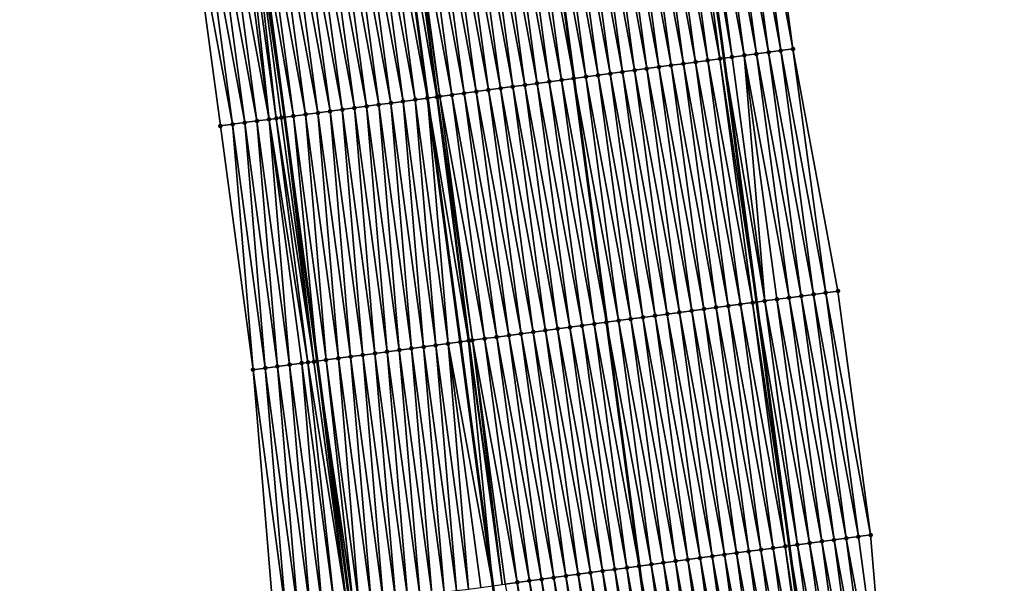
# Model space of a CAD drawing. Header units: feet. Extents: x 2010743 to 2022806, y 818705 to 837694.
# Tile 501 of 531: x 2011207 to 2011287, y 836364 to 836410. Entities that reach past the tile are written whole.
import ezdxf

# ---------------------------------------------------------------- set-up
doc = ezdxf.new("R2010")
doc.units = ezdxf.units.FT
doc.header["$MEASUREMENT"] = 0
for name, color, linetype, lineweight in [('EP_Travel Lane', 172, 'Continuous', 53), ('Road Shots', 141, 'Continuous', 100), ('STRIPING', 60, 'Continuous', 53)]:
    doc.layers.add(name, color=color, linetype=linetype, lineweight=lineweight)
doc.layers.add('I-77-MM17-21_NB-Surface-Border', color=7, linetype='Continuous')
doc.layers.add('I-77-MM17-21_NB-Surface-TIN', color=7, linetype='Continuous')

msp = doc.modelspace()

# ---------------------------------------------------------------- linework, layer by layer
at = {"layer": 'EP_Travel Lane'}
for points in [[(2011247.695, 836525.573, 339.128), (2011250.49, 836505.772, 338.748), (2011253.263, 836485.865, 338.414), (2011256.013, 836466.057, 338.075), (2011258.764, 836446.251, 337.722), (2011261.514, 836426.444, 337.369), (2011264.193, 836406.578, 337.008), (2011266.853, 836386.758, 336.667), (2011269.512, 836366.939, 336.32), (2011272.172, 836347.12, 335.958), (2011274.743, 836327.157, 335.583), (2011277.286, 836307.323, 335.224), (2011279.83, 836287.488, 334.852), (2011282.374, 836267.654, 334.51)], [(2011212.184, 836520.555, 339.378), (2011214.979, 836500.755, 339.002), (2011217.691, 836481.007, 338.655), (2011220.395, 836461.193, 338.331), (2011223.099, 836441.38, 337.984), (2011225.802, 836421.566, 337.647), (2011228.464, 836401.778, 337.288), (2011231.124, 836381.959, 336.935), (2011233.783, 836362.14, 336.568), (2011236.443, 836342.321, 336.208), (2011238.987, 836322.568, 335.839), (2011241.53, 836302.734, 335.476), (2011244.073, 836282.9, 335.111), (2011246.617, 836263.066, 334.746)]]:
    msp.add_polyline3d(points, dxfattribs=at)
at = {"layer": 'I-77-MM17-21_NB-Surface-Border', "color": 3, "linetype": 'Continuous', "lineweight": -3}
for points in [[(2011251.523, 836526.115, 339.043), (2011254.318, 836506.314, 338.677), (2011257.056, 836486.384, 338.328), (2011260.75, 836466.705, 338.003), (2011263.454, 836446.892, 337.663), (2011267.148, 836427.214, 337.295), (2011269.823, 836407.334, 336.984), (2011273.473, 836387.648, 336.612), (2011276.133, 836367.829, 336.221), (2011277.801, 836347.877, 335.853), (2011280.376, 836327.88, 335.513), (2011282.919, 836308.045, 335.201), (2011284.47, 836288.084, 334.795), (2011287.013, 836268.25, 334.442)], [(2011240.838, 836262.328, 334.567), (2011238.577, 836282.198, 334.944), (2011235.928, 836302.019, 335.291), (2011233.063, 836321.812, 335.648), (2011230.073, 836341.47, 335.999), (2011227.569, 836361.31, 336.363), (2011225.9, 836381.261, 336.767), (2011223.24, 836401.08, 337.116), (2011220.58, 836420.856, 337.478), (2011216.884, 836440.535, 337.784), (2011214.267, 836460.36, 338.129), (2011211.789, 836480.204, 338.477), (2011209.3, 836499.957, 338.838), (2011206.916, 836519.815, 339.217)]]:
    msp.add_polyline3d(points, dxfattribs=at)
at = {"layer": 'I-77-MM17-21_NB-Surface-TIN', "color": 128, "linetype": 'Continuous', "lineweight": -3}
for points in [[(2011267.84, 836407.067, 337), (2011265.167, 836426.942, 337.349), (2011264.176, 836426.807, 337.354)], [(2011268.832, 836407.201, 336.99), (2011266.158, 836427.078, 337.34), (2011265.167, 836426.942, 337.349)], [(2011267.84, 836407.067, 337), (2011268.832, 836407.201, 336.99), (2011265.167, 836426.942, 337.349)], [(2011269.823, 836407.334, 336.984), (2011267.148, 836427.214, 337.295), (2011266.158, 836427.078, 337.34)], [(2011268.832, 836407.201, 336.99), (2011269.823, 836407.334, 336.984), (2011266.158, 836427.078, 337.34)], [(2011261.894, 836406.268, 337.063), (2011259.222, 836426.13, 337.431), (2011258.231, 836425.994, 337.449)], [(2011262.885, 836406.401, 337.049), (2011260.213, 836426.265, 337.412), (2011259.222, 836426.13, 337.431)], [(2011261.894, 836406.268, 337.063), (2011262.885, 836406.401, 337.049), (2011259.222, 836426.13, 337.431)], [(2011263.876, 836406.535, 337.01), (2011261.204, 836426.401, 337.374), (2011260.213, 836426.265, 337.412)], [(2011263.876, 836406.535, 337.01), (2011260.213, 836426.265, 337.412), (2011262.885, 836406.401, 337.049)], [(2011261.204, 836426.401, 337.374), (2011264.193, 836406.578, 337.008), (2011261.514, 836426.444, 337.369)], [(2011263.876, 836406.535, 337.01), (2011264.193, 836406.578, 337.008), (2011261.204, 836426.401, 337.374)], [(2011264.867, 836406.668, 337.006), (2011262.194, 836426.537, 337.359), (2011261.514, 836426.444, 337.369)], [(2011264.867, 836406.668, 337.006), (2011261.514, 836426.444, 337.369), (2011264.193, 836406.578, 337.008)], [(2011265.858, 836406.801, 337.01), (2011263.185, 836426.672, 337.354), (2011262.194, 836426.537, 337.359)], [(2011264.867, 836406.668, 337.006), (2011265.858, 836406.801, 337.01), (2011262.194, 836426.537, 337.359)], [(2011266.849, 836406.934, 337.007), (2011264.176, 836426.807, 337.354), (2011263.185, 836426.672, 337.354)], [(2011265.858, 836406.801, 337.01), (2011266.849, 836406.934, 337.007), (2011263.185, 836426.672, 337.354)], [(2011266.849, 836406.934, 337.007), (2011267.84, 836407.067, 337), (2011264.176, 836426.807, 337.354)], [(2011255.947, 836405.469, 337.152), (2011253.277, 836425.317, 337.511), (2011252.287, 836425.182, 337.526)], [(2011256.938, 836405.602, 337.137), (2011254.268, 836425.453, 337.498), (2011253.277, 836425.317, 337.511)], [(2011255.947, 836405.469, 337.152), (2011256.938, 836405.602, 337.137), (2011253.277, 836425.317, 337.511)], [(2011257.93, 836405.735, 337.122), (2011255.259, 836425.588, 337.488), (2011254.268, 836425.453, 337.498)], [(2011256.938, 836405.602, 337.137), (2011257.93, 836405.735, 337.122), (2011254.268, 836425.453, 337.498)], [(2011258.921, 836405.868, 337.109), (2011256.25, 836425.724, 337.476), (2011255.259, 836425.588, 337.488)], [(2011257.93, 836405.735, 337.122), (2011258.921, 836405.868, 337.109), (2011255.259, 836425.588, 337.488)], [(2011259.912, 836406.002, 337.095), (2011257.241, 836425.859, 337.464), (2011256.25, 836425.724, 337.476)], [(2011258.921, 836405.868, 337.109), (2011259.912, 836406.002, 337.095), (2011256.25, 836425.724, 337.476)], [(2011260.903, 836406.135, 337.079), (2011258.231, 836425.994, 337.449), (2011257.241, 836425.859, 337.464)], [(2011259.912, 836406.002, 337.095), (2011260.903, 836406.135, 337.079), (2011257.241, 836425.859, 337.464)], [(2011260.903, 836406.135, 337.079), (2011261.894, 836406.268, 337.063), (2011258.231, 836425.994, 337.449)], [(2011250.001, 836404.669, 337.253), (2011247.333, 836424.504, 337.621), (2011246.342, 836424.369, 337.636)], [(2011250.992, 836404.802, 337.238), (2011248.324, 836424.64, 337.606), (2011247.333, 836424.504, 337.621)], [(2011250.001, 836404.669, 337.253), (2011250.992, 836404.802, 337.238), (2011247.333, 836424.504, 337.621)], [(2011248.324, 836424.64, 337.606), (2011251.982, 836404.935, 337.218), (2011249.313, 836424.775, 337.581)], [(2011250.992, 836404.802, 337.238), (2011251.982, 836404.935, 337.218), (2011248.324, 836424.64, 337.606)], [(2011251.983, 836404.935, 337.218), (2011249.313, 836424.775, 337.581), (2011251.982, 836404.935, 337.218)], [(2011251.983, 836404.935, 337.218), (2011249.314, 836424.775, 337.581), (2011249.313, 836424.775, 337.581)], [(2011252.974, 836405.069, 337.213), (2011250.305, 836424.911, 337.574), (2011249.314, 836424.775, 337.581)], [(2011251.983, 836404.935, 337.218), (2011252.974, 836405.069, 337.213), (2011249.314, 836424.775, 337.581)], [(2011253.965, 836405.202, 337.185), (2011251.296, 836425.046, 337.544), (2011250.305, 836424.911, 337.574)], [(2011252.974, 836405.069, 337.213), (2011253.965, 836405.202, 337.185), (2011250.305, 836424.911, 337.574)], [(2011254.956, 836405.335, 337.169), (2011252.287, 836425.182, 337.526), (2011251.296, 836425.046, 337.544)], [(2011253.965, 836405.202, 337.185), (2011254.956, 836405.335, 337.169), (2011251.296, 836425.046, 337.544)], [(2011254.956, 836405.335, 337.169), (2011255.947, 836405.469, 337.152), (2011252.287, 836425.182, 337.526)], [(2011244.055, 836403.869, 337.366), (2011241.388, 836423.691, 337.732), (2011240.397, 836423.556, 337.751)], [(2011245.046, 836404.002, 337.346), (2011242.379, 836423.827, 337.713), (2011241.388, 836423.691, 337.732)], [(2011244.055, 836403.869, 337.366), (2011245.046, 836404.002, 337.346), (2011241.388, 836423.691, 337.732)], [(2011246.037, 836404.135, 337.329), (2011243.37, 836423.962, 337.695), (2011242.379, 836423.827, 337.713)], [(2011245.046, 836404.002, 337.346), (2011246.037, 836404.135, 337.329), (2011242.379, 836423.827, 337.713)], [(2011247.028, 836404.269, 337.308), (2011244.36, 836424.098, 337.673), (2011243.37, 836423.962, 337.695)], [(2011246.037, 836404.135, 337.329), (2011247.028, 836404.269, 337.308), (2011243.37, 836423.962, 337.695)], [(2011248.019, 836404.402, 337.288), (2011245.351, 836424.233, 337.655), (2011244.36, 836424.098, 337.673)], [(2011247.028, 836404.269, 337.308), (2011248.019, 836404.402, 337.288), (2011244.36, 836424.098, 337.673)], [(2011249.01, 836404.536, 337.27), (2011246.342, 836424.369, 337.636), (2011245.351, 836424.233, 337.655)], [(2011248.019, 836404.402, 337.288), (2011249.01, 836404.536, 337.27), (2011245.351, 836424.233, 337.655)], [(2011249.01, 836404.536, 337.27), (2011250.001, 836404.669, 337.253), (2011246.342, 836424.369, 337.636)], [(2011239.099, 836403.203, 337.41), (2011236.434, 836423.015, 337.775), (2011235.443, 836422.88, 337.759)], [(2011236.434, 836423.015, 337.775), (2011240.09, 836403.336, 337.421), (2011237.425, 836423.15, 337.785)], [(2011239.099, 836403.203, 337.41), (2011240.09, 836403.336, 337.421), (2011236.434, 836423.015, 337.775)], [(2011240.853, 836403.438, 337.424), (2011238.2, 836423.255, 337.788), (2011237.425, 836423.15, 337.785)], [(2011240.853, 836403.438, 337.424), (2011237.425, 836423.15, 337.785), (2011240.09, 836403.336, 337.421)], [(2011240.913, 836403.446, 337.424), (2011238.241, 836423.261, 337.788), (2011238.2, 836423.255, 337.788)], [(2011240.853, 836403.438, 337.424), (2011240.913, 836403.446, 337.424), (2011238.2, 836423.255, 337.788)], [(2011241.081, 836403.469, 337.423), (2011238.416, 836423.285, 337.787), (2011238.241, 836423.261, 337.788)], [(2011240.913, 836403.446, 337.424), (2011241.081, 836403.469, 337.423), (2011238.241, 836423.261, 337.788)], [(2011242.072, 836403.602, 337.406), (2011239.407, 836423.42, 337.77), (2011238.416, 836423.285, 337.787)], [(2011241.081, 836403.469, 337.423), (2011242.072, 836403.602, 337.406), (2011238.416, 836423.285, 337.787)], [(2011243.063, 836403.735, 337.385), (2011240.397, 836423.556, 337.751), (2011239.407, 836423.42, 337.77)], [(2011242.072, 836403.602, 337.406), (2011243.063, 836403.735, 337.385), (2011239.407, 836423.42, 337.77)], [(2011243.063, 836403.735, 337.385), (2011244.055, 836403.869, 337.366), (2011240.397, 836423.556, 337.751)], [(2011233.152, 836402.406, 337.348), (2011230.489, 836422.205, 337.708), (2011229.498, 836422.07, 337.698)], [(2011234.143, 836402.539, 337.356), (2011231.48, 836422.34, 337.716), (2011230.489, 836422.205, 337.708)], [(2011233.152, 836402.406, 337.348), (2011234.143, 836402.539, 337.356), (2011230.489, 836422.205, 337.708)], [(2011235.134, 836402.672, 337.363), (2011232.471, 836422.475, 337.725), (2011231.48, 836422.34, 337.716)], [(2011234.143, 836402.539, 337.356), (2011235.134, 836402.672, 337.363), (2011231.48, 836422.34, 337.716)], [(2011236.126, 836402.805, 337.371), (2011233.462, 836422.61, 337.734), (2011232.471, 836422.475, 337.725)], [(2011235.134, 836402.672, 337.363), (2011236.126, 836402.805, 337.371), (2011232.471, 836422.475, 337.725)], [(2011237.117, 836402.938, 337.382), (2011234.452, 836422.745, 337.744), (2011233.462, 836422.61, 337.734)], [(2011236.126, 836402.805, 337.371), (2011237.117, 836402.938, 337.382), (2011233.462, 836422.61, 337.734)], [(2011238.108, 836403.07, 337.395), (2011235.443, 836422.88, 337.759), (2011234.452, 836422.745, 337.744)], [(2011237.117, 836402.938, 337.382), (2011238.108, 836403.07, 337.395), (2011234.452, 836422.745, 337.744)], [(2011238.108, 836403.07, 337.395), (2011239.099, 836403.203, 337.41), (2011235.443, 836422.88, 337.759)], [(2011227.205, 836401.61, 337.238), (2011224.544, 836421.395, 337.606), (2011223.553, 836421.26, 337.58)], [(2011227.205, 836401.61, 337.238), (2011225.056, 836421.464, 337.637), (2011224.544, 836421.395, 337.606)], [(2011227.787, 836401.687, 337.273), (2011225.535, 836421.53, 337.643), (2011225.056, 836421.464, 337.637)], [(2011227.205, 836401.61, 337.238), (2011227.787, 836401.687, 337.273), (2011225.056, 836421.464, 337.637)], [(2011225.535, 836421.53, 337.643), (2011228.464, 836401.778, 337.288), (2011225.802, 836421.566, 337.647)], [(2011228.196, 836401.742, 337.284), (2011228.464, 836401.778, 337.288), (2011225.535, 836421.53, 337.643)], [(2011227.787, 836401.687, 337.273), (2011228.196, 836401.742, 337.284), (2011225.535, 836421.53, 337.643)], [(2011229.188, 836401.875, 337.301), (2011226.526, 836421.665, 337.658), (2011225.802, 836421.566, 337.647)], [(2011229.188, 836401.875, 337.301), (2011225.802, 836421.566, 337.647), (2011228.464, 836401.778, 337.288)], [(2011230.179, 836402.008, 337.317), (2011227.516, 836421.8, 337.674), (2011226.526, 836421.665, 337.658)], [(2011229.188, 836401.875, 337.301), (2011230.179, 836402.008, 337.317), (2011226.526, 836421.665, 337.658)], [(2011231.17, 836402.14, 337.33), (2011228.507, 836421.935, 337.687), (2011227.516, 836421.8, 337.674)], [(2011230.179, 836402.008, 337.317), (2011231.17, 836402.14, 337.33), (2011227.516, 836421.8, 337.674)], [(2011232.161, 836402.273, 337.34), (2011229.498, 836422.07, 337.698), (2011228.507, 836421.935, 337.687)], [(2011231.17, 836402.14, 337.33), (2011232.161, 836402.273, 337.34), (2011228.507, 836421.935, 337.687)], [(2011232.161, 836402.273, 337.34), (2011233.152, 836402.406, 337.348), (2011229.498, 836422.07, 337.698)], [(2011224.232, 836401.213, 337.151), (2011221.571, 836420.991, 337.514), (2011220.58, 836420.856, 337.478)], [(2011224.232, 836401.213, 337.151), (2011220.58, 836420.856, 337.478), (2011223.24, 836401.08, 337.116)], [(2011225.223, 836401.345, 337.186), (2011222.562, 836421.126, 337.551), (2011221.571, 836420.991, 337.514)], [(2011224.232, 836401.213, 337.151), (2011225.223, 836401.345, 337.186), (2011221.571, 836420.991, 337.514)], [(2011226.214, 836401.478, 337.211), (2011223.553, 836421.26, 337.58), (2011222.562, 836421.126, 337.551)], [(2011225.223, 836401.345, 337.186), (2011226.214, 836401.478, 337.211), (2011222.562, 836421.126, 337.551)], [(2011226.214, 836401.478, 337.211), (2011227.205, 836401.61, 337.238), (2011223.553, 836421.26, 337.58)], [(2011269.509, 836387.115, 336.66), (2011266.849, 836406.934, 337.007), (2011265.858, 836406.801, 337.01)], [(2011270.5, 836387.248, 336.646), (2011267.84, 836407.067, 337), (2011266.849, 836406.934, 337.007)], [(2011269.509, 836387.115, 336.66), (2011270.5, 836387.248, 336.646), (2011266.849, 836406.934, 337.007)], [(2011271.491, 836387.381, 336.635), (2011268.832, 836407.201, 336.99), (2011267.84, 836407.067, 337)], [(2011270.5, 836387.248, 336.646), (2011271.491, 836387.381, 336.635), (2011267.84, 836407.067, 337)], [(2011272.482, 836387.514, 336.625), (2011269.823, 836407.334, 336.984), (2011268.832, 836407.201, 336.99)], [(2011271.491, 836387.381, 336.635), (2011272.482, 836387.514, 336.625), (2011268.832, 836407.201, 336.99)], [(2011272.482, 836387.514, 336.625), (2011273.473, 836387.648, 336.612), (2011269.823, 836407.334, 336.984)], [(2011263.562, 836386.316, 336.721), (2011260.903, 836406.135, 337.079), (2011259.912, 836406.002, 337.095)], [(2011264.554, 836386.449, 336.704), (2011261.894, 836406.268, 337.063), (2011260.903, 836406.135, 337.079)], [(2011263.562, 836386.316, 336.721), (2011264.554, 836386.449, 336.704), (2011260.903, 836406.135, 337.079)], [(2011265.545, 836386.582, 336.69), (2011262.885, 836406.401, 337.049), (2011261.894, 836406.268, 337.063)], [(2011264.554, 836386.449, 336.704), (2011265.545, 836386.582, 336.69), (2011261.894, 836406.268, 337.063)], [(2011266.536, 836386.716, 336.666), (2011263.876, 836406.535, 337.01), (2011262.885, 836406.401, 337.049)], [(2011265.545, 836386.582, 336.69), (2011266.536, 836386.716, 336.666), (2011262.885, 836406.401, 337.049)], [(2011263.876, 836406.535, 337.01), (2011266.853, 836386.758, 336.667), (2011264.193, 836406.578, 337.008)], [(2011266.536, 836386.716, 336.666), (2011266.853, 836386.758, 336.667), (2011263.876, 836406.535, 337.01)], [(2011267.527, 836386.849, 336.669), (2011264.867, 836406.668, 337.006), (2011264.193, 836406.578, 337.008)], [(2011267.527, 836386.849, 336.669), (2011264.193, 836406.578, 337.008), (2011266.853, 836386.758, 336.667)], [(2011267.527, 836386.849, 336.669), (2011265.858, 836406.801, 337.01), (2011264.867, 836406.668, 337.006)], [(2011267.527, 836386.849, 336.669), (2011268.518, 836386.982, 336.672), (2011265.858, 836406.801, 337.01)], [(2011268.518, 836386.982, 336.672), (2011269.509, 836387.115, 336.66), (2011265.858, 836406.801, 337.01)], [(2011257.616, 836385.516, 336.802), (2011254.956, 836405.335, 337.169), (2011253.965, 836405.202, 337.185)], [(2011258.607, 836385.65, 336.783), (2011255.947, 836405.469, 337.152), (2011254.956, 836405.335, 337.169)], [(2011257.616, 836385.516, 336.802), (2011258.607, 836385.65, 336.783), (2011254.956, 836405.335, 337.169)], [(2011259.598, 836385.783, 336.768), (2011256.938, 836405.602, 337.137), (2011255.947, 836405.469, 337.152)], [(2011258.607, 836385.65, 336.783), (2011259.598, 836385.783, 336.768), (2011255.947, 836405.469, 337.152)], [(2011260.589, 836385.916, 336.757), (2011257.93, 836405.735, 337.122), (2011256.938, 836405.602, 337.137)], [(2011259.598, 836385.783, 336.768), (2011260.589, 836385.916, 336.757), (2011256.938, 836405.602, 337.137)], [(2011261.58, 836386.049, 336.748), (2011258.921, 836405.868, 337.109), (2011257.93, 836405.735, 337.122)], [(2011260.589, 836385.916, 336.757), (2011261.58, 836386.049, 336.748), (2011257.93, 836405.735, 337.122)], [(2011262.571, 836386.183, 336.735), (2011259.912, 836406.002, 337.095), (2011258.921, 836405.868, 337.109)], [(2011261.58, 836386.049, 336.748), (2011262.571, 836386.183, 336.735), (2011258.921, 836405.868, 337.109)], [(2011263.562, 836386.316, 336.721), (2011259.912, 836406.002, 337.095), (2011262.571, 836386.183, 336.735)], [(2011251.669, 836384.716, 336.908), (2011249.01, 836404.536, 337.27), (2011248.019, 836404.402, 337.288)], [(2011252.661, 836384.85, 336.889), (2011250.001, 836404.669, 337.253), (2011249.01, 836404.536, 337.27)], [(2011251.669, 836384.716, 336.908), (2011252.661, 836384.85, 336.889), (2011249.01, 836404.536, 337.27)], [(2011253.652, 836384.983, 336.873), (2011250.992, 836404.802, 337.238), (2011250.001, 836404.669, 337.253)], [(2011252.661, 836384.85, 336.889), (2011253.652, 836384.983, 336.873), (2011250.001, 836404.669, 337.253)], [(2011250.992, 836404.802, 337.238), (2011254.642, 836385.116, 336.854), (2011251.982, 836404.935, 337.218)], [(2011253.652, 836384.983, 336.873), (2011254.642, 836385.116, 336.854), (2011250.992, 836404.802, 337.238)], [(2011254.643, 836385.116, 336.854), (2011251.982, 836404.935, 337.218), (2011254.642, 836385.116, 336.854)], [(2011254.643, 836385.116, 336.854), (2011251.983, 836404.935, 337.218), (2011251.982, 836404.935, 337.218)], [(2011255.634, 836385.25, 336.841), (2011252.974, 836405.069, 337.213), (2011251.983, 836404.935, 337.218)], [(2011254.643, 836385.116, 336.854), (2011255.634, 836385.25, 336.841), (2011251.983, 836404.935, 337.218)], [(2011256.625, 836385.383, 336.821), (2011253.965, 836405.202, 337.185), (2011252.974, 836405.069, 337.213)], [(2011255.634, 836385.25, 336.841), (2011256.625, 836385.383, 336.821), (2011252.974, 836405.069, 337.213)], [(2011256.625, 836385.383, 336.821), (2011257.616, 836385.516, 336.802), (2011253.965, 836405.202, 337.185)], [(2011245.723, 836383.916, 337.027), (2011243.063, 836403.735, 337.385), (2011242.072, 836403.602, 337.406)], [(2011246.714, 836384.05, 337.006), (2011244.055, 836403.869, 337.366), (2011243.063, 836403.735, 337.385)], [(2011245.723, 836383.916, 337.027), (2011246.714, 836384.05, 337.006), (2011243.063, 836403.735, 337.385)], [(2011247.705, 836384.183, 336.986), (2011245.046, 836404.002, 337.346), (2011244.055, 836403.869, 337.366)], [(2011246.714, 836384.05, 337.006), (2011247.705, 836384.183, 336.986), (2011244.055, 836403.869, 337.366)], [(2011248.696, 836384.316, 336.968), (2011246.037, 836404.135, 337.329), (2011245.046, 836404.002, 337.346)], [(2011247.705, 836384.183, 336.986), (2011248.696, 836384.316, 336.968), (2011245.046, 836404.002, 337.346)], [(2011249.687, 836384.45, 336.945), (2011247.028, 836404.269, 337.308), (2011246.037, 836404.135, 337.329)], [(2011248.696, 836384.316, 336.968), (2011249.687, 836384.45, 336.945), (2011246.037, 836404.135, 337.329)], [(2011250.678, 836384.583, 336.925), (2011248.019, 836404.402, 337.288), (2011247.028, 836404.269, 337.308)], [(2011249.687, 836384.45, 336.945), (2011250.678, 836384.583, 336.925), (2011247.028, 836404.269, 337.308)], [(2011250.678, 836384.583, 336.925), (2011251.669, 836384.716, 336.908), (2011248.019, 836404.402, 337.288)], [(2011238.785, 836382.985, 337.018), (2011237.117, 836402.938, 337.382), (2011236.126, 836402.805, 337.371)], [(2011239.776, 836383.118, 337.029), (2011238.108, 836403.07, 337.395), (2011237.117, 836402.938, 337.382)], [(2011238.785, 836382.985, 337.018), (2011239.776, 836383.118, 337.029), (2011237.117, 836402.938, 337.382)], [(2011240.768, 836383.251, 337.041), (2011239.099, 836403.203, 337.41), (2011238.108, 836403.07, 337.395)], [(2011239.776, 836383.118, 337.029), (2011240.768, 836383.251, 337.041), (2011238.108, 836403.07, 337.395)], [(2011241.759, 836383.384, 337.057), (2011240.09, 836403.336, 337.421), (2011239.099, 836403.203, 337.41)], [(2011240.768, 836383.251, 337.041), (2011241.759, 836383.384, 337.057), (2011239.099, 836403.203, 337.41)], [(2011243.438, 836383.609, 337.067), (2011240.853, 836403.438, 337.424), (2011240.09, 836403.336, 337.421)], [(2011243.438, 836383.609, 337.067), (2011240.09, 836403.336, 337.421), (2011242.75, 836383.517, 337.066)], [(2011241.759, 836383.384, 337.057), (2011242.75, 836383.517, 337.066), (2011240.09, 836403.336, 337.421)], [(2011243.477, 836383.614, 337.067), (2011240.913, 836403.446, 337.424), (2011240.853, 836403.438, 337.424)], [(2011243.438, 836383.609, 337.067), (2011243.477, 836383.614, 337.067), (2011240.853, 836403.438, 337.424)], [(2011243.741, 836383.65, 337.065), (2011241.081, 836403.469, 337.423), (2011240.913, 836403.446, 337.424)], [(2011243.477, 836383.614, 337.067), (2011243.741, 836383.65, 337.065), (2011240.913, 836403.446, 337.424)], [(2011244.732, 836383.783, 337.047), (2011242.072, 836403.602, 337.406), (2011241.081, 836403.469, 337.423)], [(2011243.741, 836383.65, 337.065), (2011244.732, 836383.783, 337.047), (2011241.081, 836403.469, 337.423)], [(2011244.732, 836383.783, 337.047), (2011245.723, 836383.916, 337.027), (2011242.072, 836403.602, 337.406)], [(2011232.838, 836382.188, 336.961), (2011231.17, 836402.14, 337.33), (2011230.179, 836402.008, 337.317)], [(2011233.83, 836382.321, 336.976), (2011232.161, 836402.273, 337.34), (2011231.17, 836402.14, 337.33)], [(2011232.838, 836382.188, 336.961), (2011233.83, 836382.321, 336.976), (2011231.17, 836402.14, 337.33)], [(2011234.821, 836382.454, 336.985), (2011233.152, 836402.406, 337.348), (2011232.161, 836402.273, 337.34)], [(2011233.83, 836382.321, 336.976), (2011234.821, 836382.454, 336.985), (2011232.161, 836402.273, 337.34)], [(2011235.812, 836382.587, 336.993), (2011234.143, 836402.539, 337.356), (2011233.152, 836402.406, 337.348)], [(2011234.821, 836382.454, 336.985), (2011235.812, 836382.587, 336.993), (2011233.152, 836402.406, 337.348)], [(2011236.803, 836382.72, 337), (2011235.134, 836402.672, 337.363), (2011234.143, 836402.539, 337.356)], [(2011235.812, 836382.587, 336.993), (2011236.803, 836382.72, 337), (2011234.143, 836402.539, 337.356)], [(2011237.794, 836382.853, 337.009), (2011236.126, 836402.805, 337.371), (2011235.134, 836402.672, 337.363)], [(2011236.803, 836382.72, 337), (2011237.794, 836382.853, 337.009), (2011235.134, 836402.672, 337.363)], [(2011237.794, 836382.853, 337.009), (2011238.785, 836382.985, 337.018), (2011236.126, 836402.805, 337.371)], [(2011226.891, 836381.393, 336.802), (2011225.223, 836401.345, 337.186), (2011224.232, 836401.213, 337.151)], [(2011227.883, 836381.526, 336.841), (2011226.214, 836401.478, 337.211), (2011225.223, 836401.345, 337.186)], [(2011226.891, 836381.393, 336.802), (2011227.883, 836381.526, 336.841), (2011225.223, 836401.345, 337.186)], [(2011228.874, 836381.658, 336.868), (2011227.205, 836401.61, 337.238), (2011226.214, 836401.478, 337.211)], [(2011227.883, 836381.526, 336.841), (2011228.874, 836381.658, 336.868), (2011226.214, 836401.478, 337.211)], [(2011230.364, 836381.857, 336.927), (2011227.787, 836401.687, 337.273), (2011227.205, 836401.61, 337.238)], [(2011228.874, 836381.658, 336.868), (2011229.865, 836381.791, 336.898), (2011227.205, 836401.61, 337.238)], [(2011229.865, 836381.791, 336.898), (2011230.364, 836381.857, 336.927), (2011227.205, 836401.61, 337.238)], [(2011230.856, 836381.923, 336.933), (2011228.196, 836401.742, 337.284), (2011227.787, 836401.687, 337.273)], [(2011230.364, 836381.857, 336.927), (2011230.856, 836381.923, 336.933), (2011227.787, 836401.687, 337.273)], [(2011230.856, 836381.923, 336.933), (2011228.464, 836401.778, 337.288), (2011228.196, 836401.742, 337.284)], [(2011229.188, 836401.875, 337.301), (2011228.464, 836401.778, 337.288), (2011231.124, 836381.959, 336.935)], [(2011230.856, 836381.923, 336.933), (2011231.124, 836381.959, 336.935), (2011228.464, 836401.778, 337.288)], [(2011231.847, 836382.056, 336.942), (2011230.179, 836402.008, 337.317), (2011229.188, 836401.875, 337.301)], [(2011231.847, 836382.056, 336.942), (2011229.188, 836401.875, 337.301), (2011231.124, 836381.959, 336.935)], [(2011231.847, 836382.056, 336.942), (2011232.838, 836382.188, 336.961), (2011230.179, 836402.008, 337.317)], [(2011225.9, 836381.261, 336.767), (2011224.232, 836401.213, 337.151), (2011223.24, 836401.08, 337.116)], [(2011226.891, 836381.393, 336.802), (2011224.232, 836401.213, 337.151), (2011225.9, 836381.261, 336.767)], [(2011276.133, 836367.829, 336.221), (2011273.473, 836387.648, 336.612), (2011272.482, 836387.514, 336.625)], [(2011270.186, 836367.03, 336.312), (2011267.527, 836386.849, 336.669), (2011266.853, 836386.758, 336.667)], [(2011271.177, 836367.163, 336.299), (2011268.518, 836386.982, 336.672), (2011267.527, 836386.849, 336.669)], [(2011270.186, 836367.03, 336.312), (2011271.177, 836367.163, 336.299), (2011267.527, 836386.849, 336.669)], [(2011272.169, 836367.296, 336.284), (2011269.509, 836387.115, 336.66), (2011268.518, 836386.982, 336.672)], [(2011271.177, 836367.163, 336.299), (2011272.169, 836367.296, 336.284), (2011268.518, 836386.982, 336.672)], [(2011273.16, 836367.429, 336.262), (2011270.5, 836387.248, 336.646), (2011269.509, 836387.115, 336.66)], [(2011272.169, 836367.296, 336.284), (2011273.16, 836367.429, 336.262), (2011269.509, 836387.115, 336.66)], [(2011274.151, 836367.563, 336.246), (2011271.491, 836387.381, 336.635), (2011270.5, 836387.248, 336.646)], [(2011273.16, 836367.429, 336.262), (2011274.151, 836367.563, 336.246), (2011270.5, 836387.248, 336.646)], [(2011275.142, 836367.696, 336.234), (2011272.482, 836387.514, 336.625), (2011271.491, 836387.381, 336.635)], [(2011274.151, 836367.563, 336.246), (2011275.142, 836367.696, 336.234), (2011271.491, 836387.381, 336.635)], [(2011275.142, 836367.696, 336.234), (2011276.133, 836367.829, 336.221), (2011272.482, 836387.514, 336.625)], [(2011264.24, 836366.23, 336.403), (2011261.58, 836386.049, 336.748), (2011260.589, 836385.916, 336.757)], [(2011265.231, 836366.363, 336.388), (2011262.571, 836386.183, 336.735), (2011261.58, 836386.049, 336.748)], [(2011264.24, 836366.23, 336.403), (2011265.231, 836366.363, 336.388), (2011261.58, 836386.049, 336.748)], [(2011266.222, 836366.496, 336.374), (2011263.562, 836386.316, 336.721), (2011262.571, 836386.183, 336.735)], [(2011265.231, 836366.363, 336.388), (2011266.222, 836366.496, 336.374), (2011262.571, 836386.183, 336.735)], [(2011267.213, 836366.63, 336.36), (2011264.554, 836386.449, 336.704), (2011263.562, 836386.316, 336.721)], [(2011266.222, 836366.496, 336.374), (2011267.213, 836366.63, 336.36), (2011263.562, 836386.316, 336.721)], [(2011268.204, 836366.763, 336.345), (2011265.545, 836386.582, 336.69), (2011264.554, 836386.449, 336.704)], [(2011267.213, 836366.63, 336.36), (2011268.204, 836366.763, 336.345), (2011264.554, 836386.449, 336.704)], [(2011269.195, 836366.896, 336.323), (2011266.536, 836386.716, 336.666), (2011265.545, 836386.582, 336.69)], [(2011268.204, 836366.763, 336.345), (2011269.195, 836366.896, 336.323), (2011265.545, 836386.582, 336.69)], [(2011266.536, 836386.716, 336.666), (2011269.512, 836366.939, 336.32), (2011266.853, 836386.758, 336.667)], [(2011269.195, 836366.896, 336.323), (2011269.512, 836366.939, 336.32), (2011266.536, 836386.716, 336.666)], [(2011270.186, 836367.03, 336.312), (2011266.853, 836386.758, 336.667), (2011269.512, 836366.939, 336.32)], [(2011258.293, 836365.43, 336.508), (2011255.634, 836385.25, 336.841), (2011254.643, 836385.116, 336.854)], [(2011259.285, 836365.564, 336.48), (2011256.625, 836385.383, 336.821), (2011255.634, 836385.25, 336.841)], [(2011258.293, 836365.43, 336.508), (2011259.285, 836365.564, 336.48), (2011255.634, 836385.25, 336.841)], [(2011260.276, 836365.697, 336.463), (2011257.616, 836385.516, 336.802), (2011256.625, 836385.383, 336.821)], [(2011259.285, 836365.564, 336.48), (2011260.276, 836365.697, 336.463), (2011256.625, 836385.383, 336.821)], [(2011261.267, 836365.83, 336.444), (2011258.607, 836385.65, 336.783), (2011257.616, 836385.516, 336.802)], [(2011260.276, 836365.697, 336.463), (2011261.267, 836365.83, 336.444), (2011257.616, 836385.516, 336.802)], [(2011262.258, 836365.964, 336.428), (2011259.598, 836385.783, 336.768), (2011258.607, 836385.65, 336.783)], [(2011261.267, 836365.83, 336.444), (2011262.258, 836365.964, 336.428), (2011258.607, 836385.65, 336.783)], [(2011263.249, 836366.097, 336.417), (2011260.589, 836385.916, 336.757), (2011259.598, 836385.783, 336.768)], [(2011263.249, 836366.097, 336.417), (2011259.598, 836385.783, 336.768), (2011262.258, 836365.964, 336.428)], [(2011263.249, 836366.097, 336.417), (2011264.24, 836366.23, 336.403), (2011260.589, 836385.916, 336.757)], [(2011252.347, 836364.63, 336.607), (2011249.687, 836384.45, 336.945), (2011248.696, 836384.316, 336.968)], [(2011253.338, 836364.764, 336.589), (2011250.678, 836384.583, 336.925), (2011249.687, 836384.45, 336.945)], [(2011252.347, 836364.63, 336.607), (2011253.338, 836364.764, 336.589), (2011249.687, 836384.45, 336.945)], [(2011254.329, 836364.897, 336.572), (2011251.669, 836384.716, 336.908), (2011250.678, 836384.583, 336.925)], [(2011253.338, 836364.764, 336.589), (2011254.329, 836364.897, 336.572), (2011250.678, 836384.583, 336.925)], [(2011255.32, 836365.03, 336.554), (2011252.661, 836384.85, 336.889), (2011251.669, 836384.716, 336.908)], [(2011254.329, 836364.897, 336.572), (2011255.32, 836365.03, 336.554), (2011251.669, 836384.716, 336.908)], [(2011256.311, 836365.163, 336.542), (2011253.652, 836384.983, 336.873), (2011252.661, 836384.85, 336.889)], [(2011255.32, 836365.03, 336.554), (2011256.311, 836365.163, 336.542), (2011252.661, 836384.85, 336.889)], [(2011253.652, 836384.983, 336.873), (2011257.301, 836365.297, 336.522), (2011254.642, 836385.116, 336.854)], [(2011256.311, 836365.163, 336.542), (2011257.301, 836365.297, 336.522), (2011253.652, 836384.983, 336.873)], [(2011257.302, 836365.297, 336.522), (2011254.642, 836385.116, 336.854), (2011257.301, 836365.297, 336.522)], [(2011257.302, 836365.297, 336.522), (2011254.643, 836385.116, 336.854), (2011254.642, 836385.116, 336.854)], [(2011257.302, 836365.297, 336.522), (2011258.293, 836365.43, 336.508), (2011254.643, 836385.116, 336.854)], [(2011246.171, 836363.799, 336.72), (2011243.741, 836383.65, 337.065), (2011243.477, 836383.614, 337.067)], [(2011247.392, 836363.964, 336.702), (2011244.732, 836383.783, 337.047), (2011243.741, 836383.65, 337.065)], [(2011246.171, 836363.799, 336.72), (2011246.401, 836363.83, 336.719), (2011243.741, 836383.65, 337.065)], [(2011246.401, 836363.83, 336.719), (2011247.392, 836363.964, 336.702), (2011243.741, 836383.65, 337.065)], [(2011248.383, 836364.097, 336.681), (2011245.723, 836383.916, 337.027), (2011244.732, 836383.783, 337.047)], [(2011247.392, 836363.964, 336.702), (2011248.383, 836364.097, 336.681), (2011244.732, 836383.783, 337.047)], [(2011249.374, 836364.23, 336.661), (2011246.714, 836384.05, 337.006), (2011245.723, 836383.916, 337.027)], [(2011248.383, 836364.097, 336.681), (2011249.374, 836364.23, 336.661), (2011245.723, 836383.916, 337.027)], [(2011250.365, 836364.364, 336.642), (2011247.705, 836384.183, 336.986), (2011246.714, 836384.05, 337.006)], [(2011249.374, 836364.23, 336.661), (2011250.365, 836364.364, 336.642), (2011246.714, 836384.05, 337.006)], [(2011251.356, 836364.497, 336.625), (2011248.696, 836384.316, 336.968), (2011247.705, 836384.183, 336.986)], [(2011250.365, 836364.364, 336.642), (2011251.356, 836364.497, 336.625), (2011247.705, 836384.183, 336.986)], [(2011251.356, 836364.497, 336.625), (2011252.347, 836364.63, 336.607), (2011248.696, 836384.316, 336.968)], [(2011239.463, 836362.901, 336.646), (2011237.794, 836382.853, 337.009), (2011236.803, 836382.72, 337)], [(2011240.454, 836363.033, 336.657), (2011238.785, 836382.985, 337.018), (2011237.794, 836382.853, 337.009)], [(2011239.463, 836362.901, 336.646), (2011240.454, 836363.033, 336.657), (2011237.794, 836382.853, 337.009)], [(2011241.445, 836363.166, 336.667), (2011239.776, 836383.118, 337.029), (2011238.785, 836382.985, 337.018)], [(2011240.454, 836363.033, 336.657), (2011241.445, 836363.166, 336.667), (2011238.785, 836382.985, 337.018)], [(2011242.436, 836363.299, 336.678), (2011240.768, 836383.251, 337.041), (2011239.776, 836383.118, 337.029)], [(2011241.445, 836363.166, 336.667), (2011242.436, 836363.299, 336.678), (2011239.776, 836383.118, 337.029)], [(2011243.427, 836363.432, 336.692), (2011241.759, 836383.384, 337.057), (2011240.768, 836383.251, 337.041)], [(2011242.436, 836363.299, 336.678), (2011243.427, 836363.432, 336.692), (2011240.768, 836383.251, 337.041)], [(2011245.392, 836363.695, 336.721), (2011242.75, 836383.517, 337.066), (2011241.759, 836383.384, 337.057)], [(2011243.427, 836363.432, 336.692), (2011244.418, 836363.565, 336.709), (2011241.759, 836383.384, 337.057)], [(2011244.418, 836363.565, 336.709), (2011245.392, 836363.695, 336.721), (2011241.759, 836383.384, 337.057)], [(2011243.438, 836383.609, 337.067), (2011242.75, 836383.517, 337.066), (2011245.41, 836363.697, 336.721)], [(2011245.392, 836363.695, 336.721), (2011245.41, 836363.697, 336.721), (2011242.75, 836383.517, 337.066)], [(2011246.171, 836363.799, 336.72), (2011243.477, 836383.614, 337.067), (2011243.438, 836383.609, 337.067)], [(2011246.171, 836363.799, 336.72), (2011243.438, 836383.609, 337.067), (2011245.41, 836363.697, 336.721)], [(2011234.051, 836362.176, 336.572), (2011231.847, 836382.056, 336.942), (2011231.124, 836381.959, 336.935)], [(2011234.507, 836362.237, 336.584), (2011232.838, 836382.188, 336.961), (2011231.847, 836382.056, 336.942)], [(2011234.051, 836362.176, 336.572), (2011234.507, 836362.237, 336.584), (2011231.847, 836382.056, 336.942)], [(2011235.498, 836362.369, 336.603), (2011233.83, 836382.321, 336.976), (2011232.838, 836382.188, 336.961)], [(2011234.507, 836362.237, 336.584), (2011235.498, 836362.369, 336.603), (2011232.838, 836382.188, 336.961)], [(2011236.489, 836362.502, 336.618), (2011234.821, 836382.454, 336.985), (2011233.83, 836382.321, 336.976)], [(2011235.498, 836362.369, 336.603), (2011236.489, 836362.502, 336.618), (2011233.83, 836382.321, 336.976)], [(2011237.48, 836362.635, 336.629), (2011235.812, 836382.587, 336.993), (2011234.821, 836382.454, 336.985)], [(2011236.489, 836362.502, 336.618), (2011237.48, 836362.635, 336.629), (2011234.821, 836382.454, 336.985)], [(2011238.471, 836362.768, 336.638), (2011236.803, 836382.72, 337), (2011235.812, 836382.587, 336.993)], [(2011237.48, 836362.635, 336.629), (2011238.471, 836362.768, 336.638), (2011235.812, 836382.587, 336.993)], [(2011238.471, 836362.768, 336.638), (2011239.463, 836362.901, 336.646), (2011236.803, 836382.72, 337)], [(2011228.56, 836361.442, 336.4), (2011226.891, 836381.393, 336.802), (2011225.9, 836381.261, 336.767)], [(2011228.56, 836361.442, 336.4), (2011225.9, 836381.261, 336.767), (2011227.569, 836361.31, 336.363)], [(2011229.551, 836361.574, 336.436), (2011227.883, 836381.526, 336.841), (2011226.891, 836381.393, 336.802)], [(2011228.56, 836361.442, 336.4), (2011229.551, 836361.574, 336.436), (2011226.891, 836381.393, 336.802)], [(2011230.542, 836361.707, 336.474), (2011228.874, 836381.658, 336.868), (2011227.883, 836381.526, 336.841)], [(2011229.551, 836361.574, 336.436), (2011230.542, 836361.707, 336.474), (2011227.883, 836381.526, 336.841)], [(2011231.533, 836361.839, 336.501), (2011229.865, 836381.791, 336.898), (2011228.874, 836381.658, 336.868)], [(2011230.542, 836361.707, 336.474), (2011231.533, 836361.839, 336.501), (2011228.874, 836381.658, 336.868)], [(2011232.525, 836361.972, 336.529), (2011230.364, 836381.857, 336.927), (2011229.865, 836381.791, 336.898)], [(2011231.533, 836361.839, 336.501), (2011232.525, 836361.972, 336.529), (2011229.865, 836381.791, 336.898)], [(2011233.516, 836362.104, 336.563), (2011230.856, 836381.923, 336.933), (2011230.364, 836381.857, 336.927)], [(2011232.525, 836361.972, 336.529), (2011233.516, 836362.104, 336.563), (2011230.364, 836381.857, 336.927)], [(2011233.516, 836362.104, 336.563), (2011231.124, 836381.959, 336.935), (2011230.856, 836381.923, 336.933)], [(2011234.051, 836362.176, 336.572), (2011231.124, 836381.959, 336.935), (2011233.783, 836362.14, 336.568)], [(2011233.516, 836362.104, 336.563), (2011233.783, 836362.14, 336.568), (2011231.124, 836381.959, 336.935)], [(2011277.801, 836347.877, 335.853), (2011275.142, 836367.696, 336.234), (2011274.151, 836367.563, 336.246)], [(2011277.801, 836347.877, 335.853), (2011276.133, 836367.829, 336.221), (2011275.142, 836367.696, 336.234)], [(2011271.855, 836347.077, 335.965), (2011269.195, 836366.896, 336.323), (2011268.204, 836366.763, 336.345)], [(2011269.195, 836366.896, 336.323), (2011272.172, 836347.12, 335.958), (2011269.512, 836366.939, 336.32)], [(2011271.855, 836347.077, 335.965), (2011272.172, 836347.12, 335.958), (2011269.195, 836366.896, 336.323)], [(2011272.846, 836347.211, 335.943), (2011270.186, 836367.03, 336.312), (2011269.512, 836366.939, 336.32)], [(2011272.846, 836347.211, 335.943), (2011269.512, 836366.939, 336.32), (2011272.172, 836347.12, 335.958)], [(2011273.837, 836347.344, 335.937), (2011271.177, 836367.163, 336.299), (2011270.186, 836367.03, 336.312)], [(2011272.846, 836347.211, 335.943), (2011273.837, 836347.344, 335.937), (2011270.186, 836367.03, 336.312)], [(2011274.828, 836347.477, 335.922), (2011272.169, 836367.296, 336.284), (2011271.177, 836367.163, 336.299)], [(2011273.837, 836347.344, 335.937), (2011274.828, 836347.477, 335.922), (2011271.177, 836367.163, 336.299)], [(2011275.819, 836347.61, 335.9), (2011273.16, 836367.429, 336.262), (2011272.169, 836367.296, 336.284)], [(2011274.828, 836347.477, 335.922), (2011275.819, 836347.61, 335.9), (2011272.169, 836367.296, 336.284)], [(2011276.81, 836347.744, 335.876), (2011274.151, 836367.563, 336.246), (2011273.16, 836367.429, 336.262)], [(2011275.819, 836347.61, 335.9), (2011276.81, 836347.744, 335.876), (2011273.16, 836367.429, 336.262)], [(2011276.81, 836347.744, 335.876), (2011277.801, 836347.877, 335.853), (2011274.151, 836367.563, 336.246)], [(2011265.908, 836346.277, 336.074), (2011263.249, 836366.097, 336.417), (2011262.258, 836365.964, 336.428)], [(2011266.9, 836346.411, 336.058), (2011264.24, 836366.23, 336.403), (2011263.249, 836366.097, 336.417)], [(2011265.908, 836346.277, 336.074), (2011266.9, 836346.411, 336.058), (2011263.249, 836366.097, 336.417)], [(2011267.891, 836346.544, 336.044), (2011265.231, 836366.363, 336.388), (2011264.24, 836366.23, 336.403)], [(2011266.9, 836346.411, 336.058), (2011267.891, 836346.544, 336.044), (2011264.24, 836366.23, 336.403)], [(2011268.882, 836346.677, 336.027), (2011266.222, 836366.496, 336.374), (2011265.231, 836366.363, 336.388)], [(2011267.891, 836346.544, 336.044), (2011268.882, 836346.677, 336.027), (2011265.231, 836366.363, 336.388)], [(2011269.873, 836346.81, 336.012), (2011267.213, 836366.63, 336.36), (2011266.222, 836366.496, 336.374)], [(2011268.882, 836346.677, 336.027), (2011269.873, 836346.81, 336.012), (2011266.222, 836366.496, 336.374)], [(2011270.864, 836346.944, 335.993), (2011268.204, 836366.763, 336.345), (2011267.213, 836366.63, 336.36)], [(2011269.873, 836346.81, 336.012), (2011270.864, 836346.944, 335.993), (2011267.213, 836366.63, 336.36)], [(2011270.864, 836346.944, 335.993), (2011271.855, 836347.077, 335.965), (2011268.204, 836366.763, 336.345)], [(2011256.311, 836365.163, 336.542), (2011259.961, 836345.477, 336.171), (2011257.301, 836365.297, 336.522)], [(2011259.962, 836345.478, 336.171), (2011257.301, 836365.297, 336.522), (2011259.961, 836345.477, 336.171)], [(2011259.962, 836345.478, 336.171), (2011257.302, 836365.297, 336.522), (2011257.301, 836365.297, 336.522)], [(2011260.953, 836345.611, 336.163), (2011258.293, 836365.43, 336.508), (2011257.302, 836365.297, 336.522)], [(2011259.962, 836345.478, 336.171), (2011260.953, 836345.611, 336.163), (2011257.302, 836365.297, 336.522)], [(2011261.944, 836345.744, 336.139), (2011259.285, 836365.564, 336.48), (2011258.293, 836365.43, 336.508)], [(2011260.953, 836345.611, 336.163), (2011261.944, 836345.744, 336.139), (2011258.293, 836365.43, 336.508)], [(2011262.935, 836345.877, 336.122), (2011260.276, 836365.697, 336.463), (2011259.285, 836365.564, 336.48)], [(2011261.944, 836345.744, 336.139), (2011262.935, 836345.877, 336.122), (2011259.285, 836365.564, 336.48)], [(2011263.926, 836346.011, 336.108), (2011261.267, 836365.83, 336.444), (2011260.276, 836365.697, 336.463)], [(2011263.926, 836346.011, 336.108), (2011260.276, 836365.697, 336.463), (2011262.935, 836345.877, 336.122)], [(2011264.917, 836346.144, 336.09), (2011262.258, 836365.964, 336.428), (2011261.267, 836365.83, 336.444)], [(2011263.926, 836346.011, 336.108), (2011264.917, 836346.144, 336.09), (2011261.267, 836365.83, 336.444)], [(2011264.917, 836346.144, 336.09), (2011265.908, 836346.277, 336.074), (2011262.258, 836365.964, 336.428)], [(2011254.016, 836344.678, 336.274), (2011251.356, 836364.497, 336.625), (2011250.365, 836364.364, 336.642)], [(2011255.007, 836344.811, 336.255), (2011252.347, 836364.63, 336.607), (2011251.356, 836364.497, 336.625)], [(2011254.016, 836344.678, 336.274), (2011255.007, 836344.811, 336.255), (2011251.356, 836364.497, 336.625)], [(2011255.998, 836344.944, 336.236), (2011253.338, 836364.764, 336.589), (2011252.347, 836364.63, 336.607)], [(2011255.007, 836344.811, 336.255), (2011255.998, 836344.944, 336.236), (2011252.347, 836364.63, 336.607)], [(2011256.989, 836345.078, 336.218), (2011254.329, 836364.897, 336.572), (2011253.338, 836364.764, 336.589)], [(2011255.998, 836344.944, 336.236), (2011256.989, 836345.078, 336.218), (2011253.338, 836364.764, 336.589)], [(2011257.98, 836345.211, 336.206), (2011255.32, 836365.03, 336.554), (2011254.329, 836364.897, 336.572)], [(2011256.989, 836345.078, 336.218), (2011257.98, 836345.211, 336.206), (2011254.329, 836364.897, 336.572)], [(2011258.971, 836345.344, 336.191), (2011256.311, 836365.163, 336.542), (2011255.32, 836365.03, 336.554)], [(2011257.98, 836345.211, 336.206), (2011258.971, 836345.344, 336.191), (2011255.32, 836365.03, 336.554)], [(2011258.971, 836345.344, 336.191), (2011259.961, 836345.477, 336.171), (2011256.311, 836365.163, 336.542)], [(2011250.051, 836344.144, 336.351), (2011247.392, 836363.964, 336.702), (2011246.401, 836363.83, 336.719)], [(2011251.042, 836344.278, 336.331), (2011248.383, 836364.097, 336.681), (2011247.392, 836363.964, 336.702)], [(2011250.051, 836344.144, 336.351), (2011251.042, 836344.278, 336.331), (2011247.392, 836363.964, 336.702)], [(2011252.033, 836344.411, 336.312), (2011249.374, 836364.23, 336.661), (2011248.383, 836364.097, 336.681)], [(2011251.042, 836344.278, 336.331), (2011252.033, 836344.411, 336.312), (2011248.383, 836364.097, 336.681)], [(2011253.024, 836344.544, 336.292), (2011250.365, 836364.364, 336.642), (2011249.374, 836364.23, 336.661)], [(2011252.033, 836344.411, 336.312), (2011253.024, 836344.544, 336.292), (2011249.374, 836364.23, 336.661)], [(2011253.024, 836344.544, 336.292), (2011254.016, 836344.678, 336.274), (2011250.365, 836364.364, 336.642)]]:
    msp.add_3dface(points, dxfattribs=at)
at = {"layer": 'Road Shots', "lineweight": 100}
for p in [(2011266.849, 836406.934, 337.007), (2011267.84, 836407.067, 337), (2011268.832, 836407.201, 336.99), (2011269.823, 836407.334, 336.984), (2011260.903, 836406.135, 337.079), (2011261.894, 836406.268, 337.063), (2011262.885, 836406.401, 337.049), (2011263.876, 836406.535, 337.01), (2011264.867, 836406.668, 337.006), (2011265.858, 836406.801, 337.01), (2011254.956, 836405.335, 337.169), (2011255.947, 836405.469, 337.152), (2011256.938, 836405.602, 337.137), (2011257.93, 836405.735, 337.122), (2011258.921, 836405.868, 337.109), (2011259.912, 836406.002, 337.095), (2011249.01, 836404.536, 337.27), (2011250.001, 836404.669, 337.253), (2011250.992, 836404.802, 337.238), (2011251.983, 836404.935, 337.218), (2011252.974, 836405.069, 337.213), (2011253.965, 836405.202, 337.185), (2011243.063, 836403.735, 337.385), (2011244.055, 836403.869, 337.366), (2011245.046, 836404.002, 337.346), (2011246.037, 836404.135, 337.329), (2011247.028, 836404.269, 337.308), (2011248.019, 836404.402, 337.288), (2011237.117, 836402.938, 337.382), (2011238.108, 836403.07, 337.395), (2011239.099, 836403.203, 337.41), (2011240.09, 836403.336, 337.421), (2011240.853, 836403.438, 337.424), (2011240.913, 836403.446, 337.424), (2011241.081, 836403.469, 337.423), (2011242.072, 836403.602, 337.406), (2011231.17, 836402.14, 337.33), (2011232.161, 836402.273, 337.34), (2011233.152, 836402.406, 337.348), (2011234.143, 836402.539, 337.356), (2011235.134, 836402.672, 337.363), (2011236.126, 836402.805, 337.371), (2011225.223, 836401.345, 337.186), (2011226.214, 836401.478, 337.211), (2011227.205, 836401.61, 337.238), (2011227.787, 836401.687, 337.273), (2011228.196, 836401.742, 337.284), (2011229.188, 836401.875, 337.301), (2011230.179, 836402.008, 337.317), (2011223.24, 836401.08, 337.116), (2011224.232, 836401.213, 337.151), (2011273.473, 836387.648, 336.612), (2011267.527, 836386.849, 336.669), (2011268.518, 836386.982, 336.672), (2011269.509, 836387.115, 336.66), (2011270.5, 836387.248, 336.646), (2011271.491, 836387.381, 336.635), (2011272.482, 836387.514, 336.625), (2011261.58, 836386.049, 336.748), (2011262.571, 836386.183, 336.735), (2011263.562, 836386.316, 336.721), (2011264.554, 836386.449, 336.704), (2011265.545, 836386.582, 336.69), (2011266.536, 836386.716, 336.666), (2011255.634, 836385.25, 336.841), (2011256.625, 836385.383, 336.821), (2011257.616, 836385.516, 336.802), (2011258.607, 836385.65, 336.783), (2011259.598, 836385.783, 336.768), (2011260.589, 836385.916, 336.757), (2011249.687, 836384.45, 336.945), (2011250.678, 836384.583, 336.925), (2011251.669, 836384.716, 336.908), (2011252.661, 836384.85, 336.889), (2011253.652, 836384.983, 336.873), (2011254.643, 836385.116, 336.854), (2011243.741, 836383.65, 337.065), (2011244.732, 836383.783, 337.047), (2011245.723, 836383.916, 337.027), (2011246.714, 836384.05, 337.006), (2011247.705, 836384.183, 336.986), (2011248.696, 836384.316, 336.968), (2011237.794, 836382.853, 337.009), (2011238.785, 836382.985, 337.018), (2011239.776, 836383.118, 337.029), (2011240.768, 836383.251, 337.041), (2011241.759, 836383.384, 337.057), (2011242.75, 836383.517, 337.066), (2011243.438, 836383.609, 337.067), (2011243.477, 836383.614, 337.067), (2011231.847, 836382.056, 336.942), (2011232.838, 836382.188, 336.961), (2011233.83, 836382.321, 336.976), (2011234.821, 836382.454, 336.985), (2011235.812, 836382.587, 336.993), (2011236.803, 836382.72, 337), (2011225.9, 836381.261, 336.767), (2011226.891, 836381.393, 336.802), (2011227.883, 836381.526, 336.841), (2011228.874, 836381.658, 336.868), (2011229.865, 836381.791, 336.898), (2011230.364, 836381.857, 336.927), (2011230.856, 836381.923, 336.933), (2011275.142, 836367.696, 336.234), (2011276.133, 836367.829, 336.221), (2011269.195, 836366.896, 336.323), (2011270.186, 836367.03, 336.312), (2011271.177, 836367.163, 336.299), (2011272.169, 836367.296, 336.284), (2011273.16, 836367.429, 336.262), (2011274.151, 836367.563, 336.246), (2011263.249, 836366.097, 336.417), (2011264.24, 836366.23, 336.403), (2011265.231, 836366.363, 336.388), (2011266.222, 836366.496, 336.374), (2011267.213, 836366.63, 336.36), (2011268.204, 836366.763, 336.345), (2011257.302, 836365.297, 336.522), (2011258.293, 836365.43, 336.508), (2011259.285, 836365.564, 336.48), (2011260.276, 836365.697, 336.463), (2011261.267, 836365.83, 336.444), (2011262.258, 836365.964, 336.428), (2011251.356, 836364.497, 336.625), (2011252.347, 836364.63, 336.607), (2011253.338, 836364.764, 336.589), (2011254.329, 836364.897, 336.572), (2011255.32, 836365.03, 336.554), (2011256.311, 836365.163, 336.542), (2011247.392, 836363.964, 336.702), (2011248.383, 836364.097, 336.681), (2011249.374, 836364.23, 336.661), (2011250.365, 836364.364, 336.642)]:
    msp.add_point(p, dxfattribs=at)
at = {"layer": 'STRIPING'}
for points in [[(2011235.684, 836523.874, 339.304), (2011238.479, 836504.073, 338.953), (2011241.206, 836484.216, 338.601), (2011243.908, 836464.402, 338.283), (2011246.611, 836444.589, 337.941), (2011249.313, 836424.775, 337.581), (2011251.982, 836404.935, 337.218), (2011254.642, 836385.116, 336.854), (2011257.301, 836365.297, 336.522), (2011259.961, 836345.477, 336.171), (2011262.523, 836325.586, 335.8), (2011265.066, 836305.752, 335.431), (2011267.61, 836285.918, 335.068), (2011270.153, 836266.084, 334.704)], [(2011223.799, 836522.193, 339.495), (2011226.594, 836502.392, 339.128), (2011229.314, 836482.591, 338.787), (2011232.018, 836462.777, 338.465), (2011234.721, 836442.963, 338.13), (2011237.425, 836423.15, 337.785), (2011240.09, 836403.336, 337.421), (2011242.75, 836383.517, 337.066), (2011245.41, 836363.697, 336.721), (2011248.069, 836343.878, 336.366), (2011250.621, 836324.057, 335.995), (2011253.164, 836304.223, 335.625), (2011255.707, 836284.388, 335.263), (2011258.249, 836264.554, 334.897)]]:
    msp.add_polyline3d(points, dxfattribs=at)

doc.saveas('drawing.dxf')
